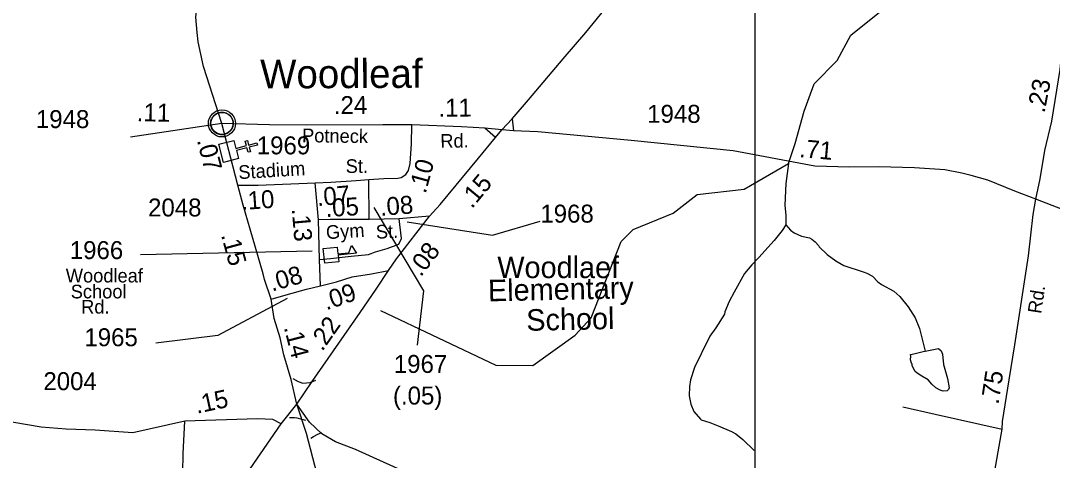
# Model space of a CAD drawing. Extents: x 1473865 to 1648260, y 639067 to 773536.
# Drawn here: x 1526260 to 1533439, y 737517 to 740577 of the extents above; entities that cross this region are included whole.
import ezdxf

# ---------------------------------------------------------------- set-up
doc = ezdxf.new("R2010")
doc.units = 0
for name, color, linetype in [('Exist Civil Demographics Community CELL', 7, 'Continuous'), ('Exist Civil Demographics Community Label', 7, 'Continuous'), ('Exist Cultural Church CELL', 7, 'Continuous'), ('Exist Cultural Educational Facility High CELL', 7, 'Continuous'), ('Exist Cultural Educational Facility High Label', 7, 'Continuous'), ('Exist Hydrographic Creek Single Shore', 7, 'Continuous'), ('Exist Hydrographic Misc Water Feature', 7, 'Continuous'), ('Exist Road Non-System Type 51', 7, 'Continuous'), ('Exist Road Primary NC Attributed', 7, 'Continuous'), ('Exist Road Primary NC Mileage Hundredths English Label', 7, 'Continuous'), ('Exist Road Secondary Mileage Hundredths English Label', 7, 'Continuous'), ('Exist Road Secondary Type 51 Attributed', 7, 'Continuous'), ('Exist Road Secondary Type 51 Label', 7, 'Continuous'), ('Exist Road Secondary Type 51 Number Label', 7, 'Continuous'), ('Map Preparation Inset Cut Line', 7, 'Continuous')]:
    doc.layers.add(name, color=color, linetype=linetype)

msp = doc.modelspace()

# ---------------------------------------------------------------- linework, layer by layer
at = {"layer": 'Exist Civil Demographics Community CELL'}
msp.add_lwpolyline([(1527582.9, 739874.5), (1527583.9, 739880.1), (1527585.7, 739886.7), (1527588.6, 739893.9), (1527591.5, 739899.6), (1527594.9, 739905.3), (1527598.6, 739910.5), (1527602.6, 739914.8), (1527607.2, 739919.4), (1527612.7, 739924), (1527618.1, 739927.7), (1527623, 739930.6), (1527628.1, 739933), (1527633.5, 739935.3), (1527639.2, 739937.1), (1527643.5, 739938.3), (1527648.3, 739939), (1527652.5, 739939.7), (1527658.8, 739940), (1527663.3, 739939.9), (1527668.9, 739939.6), (1527673.8, 739938.9), (1527678.7, 739937.9), (1527683.7, 739936.5), (1527688.9, 739934.6), (1527695.6, 739931.6), (1527701.8, 739928.2), (1527706.9, 739924.6), (1527712, 739920.6), (1527715.4, 739917.5), (1527719.5, 739913.1), (1527723.3, 739908.4), (1527726.4, 739903.8), (1527729.6, 739898.8), (1527732, 739893.6), (1527734, 739888.6), (1527735.6, 739883.6), (1527736.9, 739879), (1527738, 739872.9), (1527738.6, 739868.2), (1527738.9, 739862.2), (1527738.7, 739856.5), (1527738.1, 739850.8), (1527737.2, 739845.3), (1527735.5, 739839.1), (1527733.6, 739833.3), (1527731.4, 739828.2), (1527728.2, 739822.2), (1527724.9, 739816.9), (1527721.5, 739812.2), (1527717.2, 739807.5), (1527711.9, 739802.5), (1527706.9, 739798.4), (1527701.9, 739794.9), (1527697.6, 739792.4), (1527690.8, 739789.2), (1527683.6, 739786.5), (1527677.7, 739785), (1527671.1, 739783.7), (1527666.7, 739783.3), (1527662.2, 739783), (1527656.6, 739783), (1527652.3, 739783.4), (1527646.7, 739784.1), (1527640.7, 739785.4), (1527636.2, 739786.7), (1527631, 739788.6), (1527626.4, 739790.6), (1527622.5, 739792.9), (1527615.7, 739796.9), (1527610.1, 739801.2), (1527605.2, 739805.7), (1527600.7, 739810.5), (1527597.5, 739814.5), (1527594.6, 739818.7), (1527590.5, 739825.8), (1527588.7, 739829.3), (1527587, 739833.3), (1527584.4, 739841.5), (1527582.9, 739848.6), (1527582.2, 739853.7), (1527581.9, 739860.1), (1527581.8, 739864.8), (1527582.4, 739871.2)], close=True, dxfattribs=at)
for centre, radius in [((1527660.5, 739862.1), 94.3), ((1527660.2, 739862.4), 76.7)]:
    msp.add_circle(centre, radius, dxfattribs=at)
at = {"layer": 'Exist Cultural Church CELL'}
msp.add_lwpolyline([(1527742.7, 739743.6), (1527756.9, 739688.5), (1527830.7, 739707.4), (1527822.8, 739738.4), (1527838.2, 739742.4), (1527846.2, 739711.4), (1527904.4, 739726.3), (1527908.4, 739710.8), (1527850.1, 739695.8), (1527858.1, 739664.8), (1527842.6, 739660.9), (1527834.7, 739691.9), (1527760.9, 739673), (1527775.1, 739617.1), (1527672, 739590.7), (1527639.6, 739717.2)], close=True, dxfattribs=at)
at = {"layer": 'Exist Cultural Educational Facility High CELL'}
msp.add_lwpolyline([(1528365.9, 738991.4), (1528463.3, 739000.9), (1528467.8, 738955.1), (1528542.5, 738962.4), (1528562.1, 739011.5), (1528596.6, 738958), (1528468.7, 738945.5), (1528473.2, 738899.7), (1528375.7, 738890.2)], close=True, dxfattribs=at)
at = {"layer": 'Exist Hydrographic Creek Single Shore'}
msp.add_lwpolyline([(1528762.7, 738559.3), (1529565.8, 738178.7), (1529823.8, 738176.7), (1530118.8, 738387.4), (1530229.8, 738509.9), (1530437.8, 739040.8), (1530522.8, 739124.4), (1530799.8, 739237), (1530967.9, 739368.2), (1531293.8, 739404.2), (1531603.8, 739582.4), (1531648.8, 739722.1), (1531710.9, 739947.3), (1531780.9, 740136.3), (1531941.9, 740300.5), (1532035.9, 740475.7), (1532246.9, 740645.5), (1532332.9, 740761.9), (1532497.9, 741234.6), (1532739.8, 741731.9), (1533127.6, 742162.2), (1533140.1, 742284.7), (1533215, 742461.3), (1533541.7, 742905.6)], dxfattribs=at)
at = {"layer": 'Exist Hydrographic Misc Water Feature'}
for points in [[(1531603.8, 739582.4), (1531585, 739444.6), (1531577.5, 739292.9), (1531583.8, 739220.8), (1531584.7, 739157.2)], [(1531584.7, 739157.2), (1531557.5, 739117.5), (1531501.9, 739046.8), (1531397.2, 738929.3), (1531348, 738878.5), (1531296.3, 738818.2), (1531223.7, 738687.5), (1531190.2, 738622.4), (1531160.6, 738551.1), (1531156.2, 738535.2), (1531098.1, 738440.6), (1531055.1, 738382.7), (1530994, 738259.2), (1530947.8, 738164.3), (1530921.8, 738077), (1530912.8, 738031.2), (1530911.3, 737965.3), (1530922, 737909), (1530944.8, 737856.5), (1530990.2, 737804.6), (1530995.5, 737799.4), (1531055.8, 737780.7), (1531112.6, 737758.7), (1531205.7, 737718.5), (1531237.3, 737701.8), (1531284.5, 737662.7), (1531362.7, 737584.9)], [(1531584.7, 739157.2), (1531617.6, 739120.1), (1531643.1, 739099.5), (1531692.6, 739078.3), (1531748.3, 739065), (1531764.2, 739056.7), (1531787.8, 739038.1), (1531811.1, 739013.6), (1531817, 739003.5), (1531872.7, 738949.1), (1531932.7, 738904.8), (1531988.4, 738872.3), (1532123, 738828.3), (1532146.8, 738819.8), (1532186.4, 738798.9), (1532225.4, 738760), (1532249, 738741.4), (1532336, 738695.4), (1532376.3, 738658.1), (1532434.3, 738586.3), (1532483.8, 738508), (1532514.2, 738435.4), (1532553.7, 738277)], [(1532540.8, 738275.7), (1532553.7, 738277), (1532647.2, 738295.9), (1532665.7, 738278.4), (1532673.2, 738256.2), (1532681.5, 738184), (1532709.4, 738087.4), (1532719.9, 738023.2), (1532715.6, 738009.3), (1532707.4, 738001.5), (1532679.4, 737998.2), (1532657.4, 738004.7), (1532627.9, 738021.4), (1532600.4, 738048), (1532575.1, 738078.6), (1532529.7, 738103.7), (1532498.2, 738124.4), (1532482.5, 738138.7), (1532463.4, 738177.2), (1532463.6, 738185.2), (1532455.9, 738201.3), (1532452.3, 738217.4), (1532452.8, 738241.4), (1532452.6, 738253), (1532475.3, 738258.8), (1532540.8, 738275.7)]]:
    msp.add_lwpolyline(points, dxfattribs=at)
at = {"layer": 'Exist Road Non-System Type 51'}
for p, q in [((1529680.5, 739893.1), (1529689, 739810.5)), ((1529564.4, 739764.5), (1529490.6, 739829.6)), ((1528413.4, 739194.5), (1528331.5, 739190.7))]:
    msp.add_line(p, q, dxfattribs=at)
for points in [[(1528339.9, 738915.3), (1528415.1, 738922.5), (1528559.4, 738938.6), (1528679.5, 738950.9), (1528728.4, 738967.6), (1528809.6, 738990.7), (1528890.8, 739021), (1528910.2, 739061), (1528894.5, 739198.1)], [(1528153.5, 738086.3), (1528190, 738065.3), (1528224, 738053.4), (1528275.3, 738058.9), (1528313.5, 738076.2)], [(1532398, 737889.2), (1532623.3, 737838), (1533089.5, 737733.3)], [(1528130.1, 737815.6), (1528165.4, 737815.6), (1528181.3, 737814.1), (1528216.2, 737805.1), (1528242.9, 737797.2)], [(1528278.9, 737671), (1528297.7, 737684), (1528327.9, 737699.1), (1528355, 737711.7)]]:
    msp.add_lwpolyline(points, dxfattribs=at)
at = {"layer": 'Exist Road Primary NC Attributed'}
for p, q in [((1528072.4, 737771), (1528180.7, 737907.4)), ((1527047.5, 736288.6), (1528072.4, 737771))]:
    msp.add_line(p, q, dxfattribs=at)
for points in [[(1529608.9, 739817.8), (1529680.5, 739893.1), (1529793.4, 740025.8), (1530035.9, 740310.9), (1530192.9, 740495.8), (1530293.5, 740620.8), (1530674.8, 741063.9), (1530956, 741451.2), (1531151.7, 741741.2), (1531286.3, 741939.1), (1531395.2, 742133.9), (1531651, 742548.4), (1531777.8, 742741.1)], [(1529105, 739216.9), (1529179, 739298.2), (1529445.5, 739619.1), (1529564.4, 739764.5), (1529608.9, 739817.8)], [(1528820.5, 738839.4), (1528875.6, 738918.7), (1529105, 739216.9)], [(1528180.7, 737907.4), (1528287.6, 738066.3), (1528621.3, 738546.1), (1528732.8, 738707.5), (1528820.5, 738839.4)]]:
    msp.add_lwpolyline(points, dxfattribs=at)
at = {"layer": 'Exist Road Secondary Type 51 Attributed'}
for p, q in [((1527660.5, 739862.1), (1527024.8, 739765.9)), ((1527770.5, 739432.7), (1527660.5, 739862.1)), ((1528685.5, 739193.1), (1528682.4, 739472.6)), ((1528685.5, 739193.1), (1528413.4, 739194.5))]:
    msp.add_line(p, q, dxfattribs=at)
for points in [[(1527660.5, 739862.1), (1527531.5, 740257.1), (1527494.6, 740429.1), (1527487.6, 740495.6), (1527478.2, 740601.9), (1527498.8, 740789.8), (1527522.6, 741063.5), (1527540.1, 741325.2), (1527588.3, 741750.9)], [(1533323, 739336), (1533354.2, 739476.9), (1533386.7, 739672.5), (1533435.5, 739877.8), (1533491.8, 740237.6), (1533514.1, 740448.9), (1533539, 740533.4)], [(1528981.7, 739851.1), (1528779.7, 739851.2), (1528245.8, 739848.8), (1527991.9, 739852.6), (1527660.5, 739862.1)], [(1528682.4, 739472.6), (1528786.6, 739479.1), (1528885, 739481.7), (1528908.3, 739486.1), (1528939.7, 739505.9), (1528958.5, 739533.7), (1528970.1, 739583.1), (1528980, 739720), (1528981.7, 739851.1)], [(1529608.9, 739817.8), (1529490.6, 739829.6), (1529327.8, 739837.7), (1528981.7, 739851.1)], [(1533323, 739336), (1533176.4, 739389.7), (1532989.5, 739466.6), (1532873.1, 739498.5), (1532809.4, 739515.6), (1532691.5, 739537.9), (1532479.7, 739552.8), (1532231.7, 739559.2), (1532027.4, 739557.7), (1531786.2, 739565), (1531218.3, 739671.4), (1530508.5, 739744.1), (1529858.7, 739804.5), (1529689, 739810.5), (1529608.9, 739817.8)], [(1527770.5, 739432.7), (1527912.2, 739431.6), (1528308.4, 739447.4)], [(1528002, 738639.7), (1527956.9, 738776.4), (1527946.6, 738814.6), (1527856, 739126.8), (1527808.9, 739292.8), (1527770.5, 739432.7)], [(1528308.4, 739447.4), (1528418.8, 739452.3), (1528593.3, 739464.4), (1528682.4, 739472.6)], [(1528346.5, 738731.2), (1528339.9, 738915.3), (1528331.5, 739190.7), (1528308.4, 739447.4)], [(1532502.4, 735479.2), (1532563.2, 735650.2), (1532708.5, 736057.1), (1532796.5, 736308.1), (1532877.9, 736565.7), (1532959.2, 736850.9), (1532991.8, 737108.5), (1533024.7, 737365), (1533089.5, 737733.3), (1533092, 737787), (1533138.4, 738077.3), (1533177.5, 738321.9), (1533271.9, 738940.4), (1533304.5, 739227.3), (1533323, 739336)], [(1533580.5, 739234.2), (1533323, 739336)], [(1529105, 739216.9), (1528894.5, 739198.1), (1528685.5, 739193.1)], [(1528346.5, 738731.2), (1528456.7, 738759.6), (1528567.3, 738794.2), (1528701.7, 738815.9), (1528820.5, 738839.4)], [(1528002, 738639.7), (1528107.6, 738668.9), (1528248.1, 738708.9), (1528346.5, 738731.2)], [(1528180.7, 737907.4), (1528141.3, 738078.9), (1528091, 738252), (1528065.7, 738370), (1528024.5, 738504.8), (1528002, 738639.7)], [(1527953.2, 732334.2), (1527973.7, 732529.9), (1528005.8, 732696.4), (1528059.6, 732948.2), (1528188, 733642.2), (1528259.5, 734146.2), (1528306.2, 734623.8), (1528396.5, 735447.4), (1528430.1, 735758.9), (1528489.8, 736390.3), (1528505.6, 736518.2), (1528507.4, 736612.3), (1528507.4, 736706.5), (1528478.2, 736865.7), (1528411.1, 737103.8), (1528321.8, 737429), (1528248.3, 737704.4), (1528180.7, 737907.4)], [(1532502.4, 735479.2), (1532377.9, 735561.8), (1532285.2, 735613.9), (1531850, 735897.9), (1531647.8, 736020.9), (1531482.1, 736119), (1531357.1, 736206.6), (1531148.6, 736341.3), (1530991, 736433.8), (1530866.4, 736506.3), (1530710.1, 736610.6), (1530594.2, 736671.5), (1530306.7, 736806), (1529508.7, 737166.1), (1529288.3, 737270.5), (1529127.6, 737344.8), (1528953.8, 737428.4), (1528588.8, 737592.4), (1528450.7, 737645.5), (1528354.6, 737702.1), (1528270.9, 737783.3), (1528180.7, 737907.4)], [(1527401.7, 737790.2), (1527040.8, 737709.9), (1526779, 737727.6), (1526577.2, 737734.5), (1526403.2, 737748.1), (1526114, 737796.2)], [(1526533.4, 736336.9), (1526614.9, 736395.2), (1526676.5, 736448.4), (1526756.3, 736561.7), (1526799.5, 736656), (1526844.9, 736754.9), (1526872, 736834.4), (1526905.8, 736878.6), (1526974.1, 736943.6), (1527092.2, 737028.5), (1527251.7, 737192.6), (1527348.2, 737284.2), (1527378.1, 737354.1), (1527388.1, 737430.7), (1527391.4, 737565.6), (1527401.7, 737790.2)], [(1528072.4, 737771), (1528014.7, 737802.5), (1527908.8, 737806.7), (1527401.7, 737790.2)]]:
    msp.add_lwpolyline(points, dxfattribs=at)
at = {"layer": 'Exist Road Secondary Type 51 Number Label'}
msp.add_line((1528287.3, 738973.7), (1527093.9, 738947), dxfattribs=at)
for points in [[(1528718.5, 739277.9), (1529062.8, 738696.3), (1529019.3, 738318.5)], [(1528949.1, 739177.6), (1529544.2, 739084), (1529875.1, 739181)], [(1528113.4, 738642.8), (1527632.1, 738385.4), (1527200.8, 738331.9)]]:
    msp.add_lwpolyline(points, dxfattribs=at)
at = {"layer": 'Map Preparation Inset Cut Line'}
msp.add_lwpolyline([(1523960.8, 742996.2), (1531367.7, 742996.2), (1531367.7, 733302.7), (1523960.8, 733302.7), (1523960.8, 742996.2)], dxfattribs=at)

# ---------------------------------------------------------------- texts
at = {"layer": 'Exist Civil Demographics Community Label'}
msp.add_text('Woodleaf', height=200, rotation=0.25912, dxfattribs=at).set_placement((1527927, 740104.9))
at = {"layer": 'Exist Cultural Educational Facility High Label'}
for s, rotation, p in [('Woodlaef', 0.00002, (1529576.6, 738785.6)), ('Elementary', 1.24646, (1529513.1, 738623.6)), (' School', 1.24646, (1529723.9, 738417))]:
    msp.add_text(s, height=150, rotation=rotation, dxfattribs=at).set_placement(p)
at = {"layer": 'Exist Road Primary NC Mileage Hundredths English Label'}
for s, rotation, p in [('.15', 50.31631, (1529399.6, 739264.1)), ('.08', 52.98218, (1529044.5, 738789.3)), ('.22', 54.89838, (1528358.4, 738271.4))]:
    msp.add_text(s, height=125, rotation=rotation, dxfattribs=at).set_placement(p)
at = {"layer": 'Exist Road Secondary Mileage Hundredths English Label'}
for s, rotation, p in [('.23', 78.96276, (1533384.1, 739930)), ('.11', 358.6829, (1527066.8, 739878.1)), ('.24', 0.25912, (1528439.3, 739926.6)), ('.11', 0.64418, (1529167.8, 739907.8)), ('.07', 284.35791, (1527485.5, 739744.6)), ('.71', 355.0129, (1531674.6, 739627.9)), ('.10', 74.70486, (1529077.5, 739368.6)), ('.07', 5.24082, (1528325.6, 739286.4)), ('.10', 4.07541, (1527797.5, 739259)), ('.08', 4.29382, (1528763.8, 739218.7)), ('.05', 3.48857, (1528384.7, 739210.2)), ('.13', 274.93552, (1528145.8, 739267.2)), ('.15', 285.13665, (1527653.4, 739084.9)), ('.08', 15.886, (1528008.4, 738691.6)), ('.09', 19.10546, (1528386.8, 738560.4)), ('.14', 284.43868, (1528090.6, 738442.1)), ('.75', 81.47158, (1533063.8, 737902.8)), ('.15', 12.23534, (1527486.1, 737841.4)), ('(.05)', 0.25912, (1528850.7, 737905.1))]:
    msp.add_text(s, height=125, rotation=rotation, dxfattribs=at).set_placement(p)
at = {"layer": 'Exist Road Secondary Type 51 Label'}
for s, rotation, p in [('Potneck', 359.15887, (1528217.3, 739731.6)), ('Rd.', 0.64418, (1529180.5, 739692.5)), ('Stadium', 3.47037, (1527777.5, 739474.2)), ('Gym', 3.48857, (1528387.2, 739056.4)), ('St.', 2.65994, (1528733.7, 739059.4)), ('Rd.', 81.47158, (1533360.3, 738534))]:
    msp.add_text(s, height=95, rotation=rotation, dxfattribs=at).set_placement(p)
for s, p in [('St.', (1528521.5, 739517.4)), ('Woodleaf', (1526574, 738755.4)), ('School', (1526608.4, 738644.5)), ('Rd.', (1526680.7, 738538.7))]:
    msp.add_text(s, height=95, dxfattribs=at).set_placement(p)
at = {"layer": 'Exist Road Secondary Type 51 Number Label'}
for s, p in [('1948', (1526366, 739829.6)), ('1948', (1530619.3, 739866.2)), ('1969', (1527902.9, 739646.7)), ('2048', (1527146.5, 739214.4)), ('1968', (1529876, 739171.7)), ('1966', (1526601.6, 738917.9)), ('1965', (1526703.3, 738311.5)), ('1967', (1528856.5, 738125.8)), ('2004', (1526418.1, 738005.9))]:
    msp.add_text(s, height=125, dxfattribs=at).set_placement(p)

doc.saveas('drawing.dxf')
